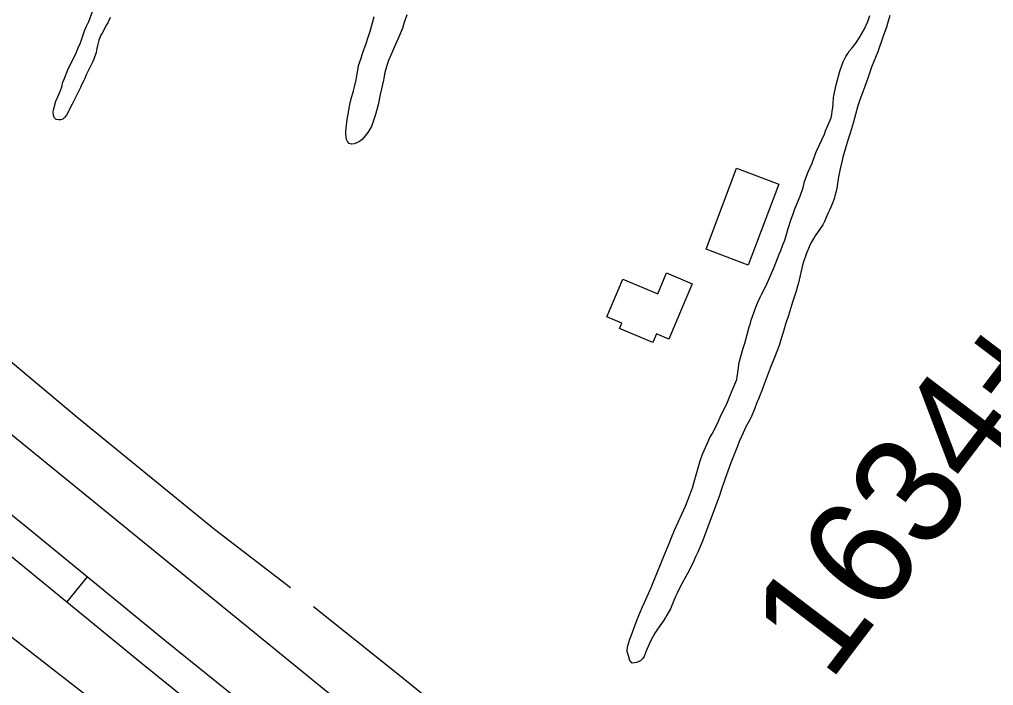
# Model space of a CAD drawing. Extents: x 3734862 to 3772949, y 391520 to 417239.
# Drawn here: x 3756375 to 3757277, y 398734 to 399350 of the extents above; entities that cross this region are included whole.
import ezdxf

# ---------------------------------------------------------------- set-up
doc = ezdxf.new("R2010")
doc.units = 0
for name, color, linetype in [('V-BLDG-OTLN', 7, 'Continuous'), ('V-RIVR-EDGE', 7, 'Continuous'), ('V-ROAD-CNTR', 7, 'Continuous'), ('V-SITE-VEGE', 7, 'Continuous'), ('V-SURV-IDEN', 7, 'Continuous'), ('V-TOPO-SHOR', 7, 'Continuous')]:
    doc.layers.add(name, color=color, linetype=linetype)

msp = doc.modelspace()

# ---------------------------------------------------------------- linework, layer by layer
at = {"layer": 'V-BLDG-OTLN'}
for points in [[(3757077.73, 399197.96), (3757049.51, 399122.96), (3757010.45, 399137.65), (3757038.67, 399212.66)], [(3756975.97, 399054.57), (3756964.44, 399059.43), (3756961.03, 399051.33), (3756930.34, 399064.28), (3756932.43, 399069.22), (3756918.7, 399075.01), (3756933.49, 399110.09), (3756965.7, 399096.51), (3756973.81, 399115.75), (3756997.55, 399105.74)]]:
    msp.add_lwpolyline(points, close=True, dxfattribs=at)
at = {"layer": 'V-RIVR-EDGE'}
msp.add_spline([(3755702.08, 404495.32), (3755757.18, 404470.77), (3755793.3, 404451.23), (3755852.47, 404424.41), (3755881.39, 404415.75), (3755906.23, 404404.38), (3755920.22, 404395.76), (3755948.67, 404379.41), (3755958.16, 404378.93), (3755969.01, 404378), (3755990.69, 404368.45), (3756022.75, 404350.29), (3756054.82, 404336.64), (3756079.66, 404323.02), (3756103.59, 404309.39), (3756144.23, 404288.04), (3756167.69, 404268.99), (3756188.91, 404253.57), (3756231.36, 404233.11), (3756271.56, 404217.19), (3756299.11, 404203.1), (3756403.01, 404163.51), (3756460.37, 404140.31), (3756508.69, 404114.87), (3756530.82, 404103.96), (3756588.18, 404078.04), (3756639.21, 404052.15), (3756694.29, 404019.45), (3756726.8, 403998.12), (3756735.82, 403989.06), (3756740.32, 403979.55), (3756740.3, 403973.22), (3756740.74, 403967.79), (3756747.5, 403960.54), (3756759.69, 403953.73), (3756786.34, 403941.46), (3756814.34, 403929.18), (3756864.47, 403904.64), (3756889.32, 403895.98), (3756899.72, 403897.32), (3756908.33, 403901.82), (3756919.18, 403901.34), (3756933.18, 403894.07), (3756945.83, 403892.68), (3756956.23, 403893.11), (3756962.12, 403897.16), (3756970.71, 403896.69), (3756978.39, 403894.41), (3756992.41, 403894.83), (3757002.82, 403897.51), (3757019.1, 403901.54), (3757027.7, 403901.52), (3757034.02, 403901.05), (3757036.27, 403896.53), (3757036.71, 403891.1), (3757038.5, 403883.41), (3757046.62, 403874.34), (3757060.62, 403866.17), (3757076.41, 403853.92), (3757104.39, 403831.25), (3757122.44, 403816.73), (3757145.47, 403804.47), (3757165.34, 403796.73), (3757181.6, 403787.2), (3757194.24, 403777.67), (3757213.65, 403765.41), (3757229.9, 403756.33), (3757251.58, 403745.88), (3757266.49, 403741.32), (3757283.2, 403734.49), (3757308.94, 403720.87), (3757360.42, 403694.06), (3757393.83, 403670.92), (3757429.96, 403657.26), (3757461.59, 403645.43), (3757505.4, 403628.14), (3757548.31, 403610.4), (3757591.66, 403587.23), (3757649.45, 403552.27), (3757711.75, 403512.78), (3757753.76, 403493.23), (3757766.86, 403487.78), (3757773.19, 403487.76), (3757785.86, 403494.06), (3757794.45, 403494.04), (3757803.49, 403489.49), (3757807.08, 403480.89), (3757810.64, 403456.02), (3757814.23, 403447.87), (3757826.42, 403436.99), (3757854.41, 403422.9), (3757930.26, 403373.88), (3757975.85, 403342.57), (3758005.19, 403323.5), (3758062.07, 403286.74), (3758092.31, 403263.6), (3758175.82, 403209.59), (3758234.51, 403169.2), (3758283.7, 403133.81), (3758328.84, 403103.41), (3758399.23, 403041.74), (3758421.79, 403023.15), (3758438.05, 403017.68), (3758463.83, 403017.62), (3758491.43, 403026.14), (3758504.53, 403022.04), (3758513.56, 403014.33), (3758513.99, 403006.19), (3758499.95, 402997.18), (3758498.12, 402989.95), (3758502.16, 402978.18), (3758510.73, 402969.57), (3758522.02, 402962.76), (3758545.05, 402948.69), (3758582.07, 402926.89), (3758650.23, 402878.79), (3758697.61, 402840.7), (3758721.52, 402820.29), (3758740.94, 402809.39), (3758782.02, 402784.87), (3758831.24, 402755.36), (3758902.12, 402711.78), (3758960.36, 402675.46), (3759018.58, 402634.62), (3759069.59, 402599.68), (3759134.59, 402553.4), (3759185.57, 402508.06), (3759223.48, 402478.12), (3759262.29, 402448.18), (3759321.41, 402402.37), (3759371.51, 402366.07), (3759431.54, 402323.42), (3759463.59, 402300.28), (3759488.86, 402281.68), (3759576.89, 402222.68), (3759626.99, 402186.84), (3759672.12, 402153.72), (3759778.21, 402087.44), (3759832.83, 402050.68), (3759873, 402019.38), (3759909.55, 401989.45), (3760050.81, 401883.75), (3760100.02, 401850.16), (3760145.61, 401819.31), (3760185.77, 401788.01), (3760211.95, 401766.69), (3760254.82, 401734.48), (3760285.51, 401709.08), (3760303.12, 401700.45), (3760325.25, 401691.35), (3760352.78, 401671.39), (3760391.14, 401641), (3760430.41, 401611.96), (3760461.55, 401590.18), (3760536.95, 401542.97), (3760582.99, 401510.76), (3760602.85, 401495.79), (3760629.02, 401477.18), (3760672.36, 401449.49), (3760711.19, 401426.79), (3760818.61, 401347.85), (3760872.33, 401310.64), (3760925.58, 401271.62), (3760948.6, 401251.67), (3761039.76, 401181.81), (3761107.02, 401135.52), (3761151.7, 401104.67), (3761172.93, 401093.31), (3761186.03, 401090.57), (3761199.15, 401092.79), (3761219.51, 401099.07), (3761228.11, 401099.5), (3761233.52, 401095.42), (3761236.67, 401087.73), (3761236.64, 401077.78), (3761228.47, 401063.78), (3761223.03, 401057.47), (3761223.01, 401049.33), (3761228.86, 401039.37), (3761242.39, 401026.67), (3761254.14, 401021.67), (3761266.79, 401018.47), (3761292.52, 401001.68), (3761317.34, 400980.37), (3761342.15, 400955.44), (3761463.07, 400853.4), (3761509.99, 400812.14), (3761550.15, 400777.68), (3761585.34, 400746.84), (3761681.47, 400674.26), (3761756.4, 400618.91), (3761817.77, 400572.19), (3761878.26, 400530.44), (3761996.49, 400436.55), (3762057.42, 400389.83), (3762104.8, 400352.63), (3762156.25, 400313.17), (3762204.54, 400277.33), (3762245.17, 400247.84), (3762291.65, 400210.19), (3762325.94, 400182.07), (3762356.18, 400159.84), (3762404.02, 400123.55), (3762432.9, 400101.32), (3762455.49, 400091.32), (3762473.53, 400075.9), (3762512.34, 400044.16), (3762551.6, 400012.41), (3762593.58, 399983.82), (3762620.21, 399963.4), (3762661.74, 399937.08), (3762686.57, 399919.83), (3762793.08, 399841.35), (3762834.61, 399812.76), (3762873.44, 399790.05), (3762923.1, 399758.28), (3762956.96, 399737.4), (3762984.05, 399721.5), (3763024.22, 399693.37), (3763075.23, 399657.52), (3763115.86, 399633.91), (3763172.75, 399601.21), (3763228.74, 399568.52), (3763285.17, 399533.57), (3763344.31, 399494.08), (3763398.47, 399455.06), (3763444.06, 399421.04), (3763484.68, 399391.09), (3763603.38, 399303.08), (3763654.82, 399261.81), (3763661.14, 399259.53), (3763667.01, 399254.54), (3763671.96, 399245.04), (3763696.33, 399224.18), (3763722.94, 399200.15), (3763745.5, 399180.2), (3763818.14, 399117.17), (3763841.61, 399099.47), (3763852.45, 399092.21), (3763858.76, 399084.06), (3763874.99, 399067.29), (3763898, 399045.98), (3763924.62, 399023.76), (3763949, 399007.87), (3763970.2, 398987.47), (3764004.03, 398952.57), (3764028.38, 398926.74), (3764056.8, 398899.54), (3764092.88, 398862.37), (3764130.77, 398826.11), (3764147.01, 398811.6), (3764152.86, 398799.83), (3764162.32, 398783.53), (3764173.58, 398768.58), (3764186.67, 398757.24), (3764206.08, 398746.34), (3764226.87, 398742.22), (3764246.29, 398733.58), (3764269.32, 398717.7), (3764284.2, 398703.19), (3764301.81, 398691.84), (3764323.02, 398678.23), (3764345.14, 398660.99), (3764412.35, 398596.62), (3764457.02, 398559.88), (3764502.6, 398522.69), (3764538.26, 398497.74), (3764566.26, 398486.36), (3764583.89, 398484.51), (3764604.25, 398486.27), (3764616.45, 398486.24), (3764626.39, 398481.69), (3764630.89, 398474.45), (3764636.29, 398461.32), (3764634.9, 398450.02), (3764631.72, 398441.44), (3764633.06, 398434.65), (3764636.21, 398430.12), (3764643.89, 398425.58), (3764661.06, 398421.47), (3764685.44, 398409.2), (3764715.22, 398382), (3764745.45, 398356.15), (3764793.31, 398328), (3764844.31, 398292.6), (3764885.83, 398258.14), (3764918.78, 398234.54), (3764992.82, 398187.79), (3765058.27, 398144.22), (3765088.07, 398128.32), (3765140.91, 398100.15), (3765168.89, 398079.74), (3765193.71, 398061.59), (3765246.12, 398042.02), (3765282.23, 398018.42), (3765309.74, 397989.41), (3765339.95, 397955.42), (3765361.15, 397933.67), (3765382.35, 397911.91), (3765434.69, 397867.92), (3765477.57, 397838.43), (3765508.73, 397823.88), (3765545.3, 397801.18), (3765575.54, 397778.05), (3765617.52, 397749.91), (3765653.64, 397726.31), (3765681.63, 397709.96), (3765727.23, 397684.53), (3765761.99, 397660.02), (3765771.94, 397659.55), (3765788.21, 397659.96), (3765793.64, 397658.14), (3765793.63, 397653.62), (3765785.47, 397648.66), (3765785.47, 397645.5), (3765790.86, 397632.82), (3765800.33, 397623.76), (3765814.78, 397612.87), (3765831.94, 397605.59), (3765847.31, 397603.29), (3765858.15, 397598.75), (3765865.82, 397593.3), (3765888.84, 397576.97), (3765908.7, 397561.54), (3765918.16, 397548.41), (3765919.5, 397542.07), (3765921.3, 397536.19), (3765926.71, 397533.46), (3765933.05, 397534.35), (3765940.73, 397533.43), (3765944.79, 397530.25), (3765956.97, 397519.37), (3765987.67, 397499.85), (3766024.67, 397468.11), (3766059.41, 397438.18), (3766085.13, 397413.25), (3766102.73, 397400.09), (3766131.61, 397377.42), (3766172.69, 397350.18), (3766210.59, 397318.89), (3766264.32, 397285.3), (3766306.76, 397260.78), (3766362.73, 397220.85), (3766381.12, 397208.5)], degree=3, dxfattribs=at)
at = {"layer": 'V-ROAD-CNTR'}
msp.add_line((3756437.54, 398834.6), (3756418.54, 398811.38), dxfattribs=at)
for points in [[(3754306.1, 400665.86), (3755793.05, 399434.27), (3757000.71, 398450.49), (3757523.37, 398027.83), (3757586.2, 397981.87), (3757582.75, 397981.83)], [(3755486.61, 399576.42), (3755624.6, 399464.14), (3755767.07, 399346.77), (3755941.14, 399201.44), (3756080.43, 399085.13), (3756216.66, 398975.14), (3756360.51, 398858.88), (3756490.35, 398752.61), (3756624.51, 398644.55), (3756763.81, 398532.09), (3756897.97, 398422.24), (3757048.68, 398301.26), (3757205.49, 398173.36), (3757258.9, 398130.17), (3757332.04, 398071.02), (3757474.72, 397960.21), (3757598.93, 397865.99)], [(3756111.11, 399098.91), (3756235.51, 398998.48), (3756379.44, 398882.15), (3756509.26, 398775.9), (3756643.34, 398667.9), (3756782.74, 398555.37), (3756916.87, 398445.54), (3757067.55, 398324.58), (3757224.4, 398196.65), (3757264.9, 398163.9)]]:
    msp.add_lwpolyline(points, dxfattribs=at)
at = {"layer": 'V-SITE-VEGE'}
for points in [[(3756458.85, 399352.16), (3756456.5, 399347.12), (3756455.46, 399345.23), (3756453.83, 399342.6), (3756452.88, 399340.57), (3756451.25, 399337.63), (3756450.29, 399335.75), (3756448.38, 399331.24), (3756447.29, 399327.55), (3756446.5, 399323.43), (3756445.7, 399319.9), (3756443.58, 399313.73), (3756442.4, 399310.95), (3756436.58, 399299.14), (3756434.96, 399295), (3756433.86, 399292.52), (3756432.67, 399290.34), (3756431.43, 399287.4), (3756423.68, 399271.98), (3756418.22, 399261.89), (3756416.59, 399259.55), (3756415.1, 399258.19), (3756412.86, 399257.5), (3756410.83, 399257.33), (3756408.88, 399257.77), (3756407.07, 399259.55), (3756406.38, 399261.79), (3756406.05, 399264.34), (3756406.26, 399266.74), (3756408.52, 399274.7), (3756410.21, 399278.84), (3756412.12, 399283.12), (3756413.88, 399287.94), (3756415.05, 399292.22), (3756416.07, 399295.07), (3756419.68, 399303.65), (3756427.64, 399320.12), (3756429.25, 399324.26), (3756430.58, 399327.19), (3756432.27, 399331.55), (3756435.12, 399339.75), (3756436.81, 399344.11), (3756439.02, 399348.48), (3756442.55, 399357.72)], [(3756733.37, 399354.69), (3756730.74, 399346.73), (3756729.5, 399342.22), (3756728.33, 399339.14), (3756720.67, 399322.14), (3756716.55, 399312.29), (3756715.31, 399308.68), (3756714, 399304.24), (3756713.2, 399301.16), (3756712.19, 399296.13), (3756711.68, 399294.18), (3756710.1, 399286), (3756708.87, 399280.9), (3756706.92, 399271.28), (3756704.37, 399262.27), (3756701.37, 399253.17), (3756700.56, 399251.15), (3756699.23, 399248.74), (3756697.23, 399245.8), (3756693.53, 399241.12), (3756691.97, 399239.38), (3756689.51, 399237.34), (3756687.27, 399236.05), (3756684.81, 399235.13), (3756682.26, 399235.03), (3756679.93, 399235.69), (3756678.42, 399237.4), (3756677.57, 399239.34), (3756676.94, 399243.83), (3756676.84, 399246.83), (3756677.11, 399249.83), (3756678.17, 399257.71), (3756680.25, 399269.72), (3756680.53, 399271.74), (3756681.77, 399276.85), (3756684.03, 399284.29), (3756685.05, 399287.97), (3756686.5, 399294.35), (3756687.35, 399300.13), (3756688.36, 399305.09), (3756688.71, 399307.64), (3756691.05, 399314.62), (3756692.29, 399318.98), (3756695.82, 399328.08), (3756697.64, 399334.02), (3756699.54, 399339.65), (3756701.73, 399347.32), (3756703.18, 399353.17)], [(3757038.83, 399017.01), (3757039.33, 399019.64), (3757040.03, 399025.72), (3757041.17, 399033), (3757042.77, 399038.41), (3757044.88, 399046.07), (3757046.19, 399050.72), (3757046.93, 399052.9), (3757048.53, 399058.69), (3757050.34, 399065.82), (3757051.15, 399068.15), (3757052.24, 399071.98), (3757056.49, 399084.16), (3757058.62, 399089.2), (3757060.54, 399093.18), (3757061.86, 399095.89), (3757064, 399099.88), (3757067.47, 399106.88), (3757073.5, 399121.17), (3757078.27, 399133.12), (3757079.52, 399136.51), (3757081.65, 399141.69), (3757083.26, 399146.05), (3757086.47, 399156.8), (3757088.96, 399164.46), (3757091.23, 399170.33), (3757092.77, 399175.06), (3757093.58, 399177.24), (3757097.54, 399186.71), (3757100.25, 399194.83), (3757101.63, 399200.24), (3757105.08, 399209.18), (3757108.54, 399217.46), (3757111.1, 399224.45), (3757112.72, 399228.35), (3757117.65, 399239.04), (3757119.94, 399244.3), (3757120.96, 399247.16), (3757125.38, 399257.09), (3757126.11, 399259.27), (3757126.83, 399262.42), (3757127.26, 399265.42), (3757127.83, 399268.5), (3757128.25, 399272.55), (3757128.5, 399278.1), (3757129.21, 399282.67), (3757130.88, 399289.96), (3757132.99, 399297.99), (3757134.59, 399303.33), (3757136.13, 399307.84), (3757137.38, 399311.22), (3757139.74, 399315.96), (3757141.58, 399318.97), (3757143.07, 399321.08), (3757145.59, 399324.03), (3757147.15, 399326.06), (3757149.59, 399329.38), (3757152.41, 399333.68), (3757156.77, 399341.05), (3757160.3, 399348.58), (3757161.91, 399354.06)], [(3757180.65, 399353.99), (3757178.53, 399346.48), (3757177.44, 399343.17), (3757174.28, 399334.83), (3757169.46, 399320.4), (3757163.72, 399306.11), (3757160.5, 399297.02), (3757158.74, 399291.76), (3757157.35, 399288.3), (3757155.59, 399283.34), (3757152.36, 399275.14), (3757150.83, 399270.26), (3757146.61, 399254.41), (3757143.91, 399245.17), (3757142.08, 399239.46), (3757137.2, 399222.79), (3757136.4, 399219.78), (3757134.58, 399212.2), (3757133.15, 399204.61), (3757131.43, 399194.26), (3757130.56, 399190.21), (3757129.77, 399187.12), (3757129.19, 399185.17), (3757127.43, 399180.21), (3757124.93, 399174.57)], [(3757124.93, 399174.57), (3757123.16, 399170.81), (3757120.07, 399163.37), (3757118.52, 399160.28), (3757111.56, 399150.1), (3757110.15, 399147.85), (3757107.86, 399143.78), (3757106.02, 399139.79), (3757103.23, 399133.03), (3757102.2, 399130.32), (3757100.74, 399125.96), (3757099.86, 399122.96), (3757095.95, 399106.66), (3757095.15, 399103.58), (3757093.77, 399098.92), (3757091.79, 399092.46), (3757090.55, 399088.78), (3757086.83, 399076.23), (3757084.04, 399068.42), (3757082.44, 399062.86), (3757079.3, 399052.87), (3757077.98, 399048.73), (3757075.94, 399042.95), (3757074.54, 399039.11), (3757069.84, 399027.53), (3757064.19, 399012.8), (3757061.77, 399006.11), (3757060.23, 399002.42), (3757058.69, 398998.36), (3757057.5, 398995.81), (3757055.16, 398989.72), (3757051.78, 398981.6), (3757050.15, 398978.36), (3757047.35, 398973.17), (3757044.77, 398967.75), (3757041.24, 398959.7), (3757039.63, 398955.42), (3757033.46, 398940), (3757027.74, 398924.45), (3757024.23, 398913.85), (3757022.76, 398909.71), (3757007.14, 398867.47), (3757002.8, 398857.24), (3757000.81, 398853.1), (3756998.09, 398847.09), (3756993.22, 398837.53), (3756986.87, 398825.93), (3756983.55, 398819.46), (3756982.15, 398816.38), (3756979.95, 398810.89), (3756977.38, 398804.95), (3756974.27, 398799.15), (3756972.87, 398796.74), (3756970.72, 398793.35), (3756967.69, 398789.13), (3756964.87, 398785.21), (3756963.02, 398782.35), (3756958.59, 398774.37), (3756954.69, 398765.04), (3756953.08, 398760.68), (3756952.04, 398758.8), (3756949.96, 398757.14), (3756948.25, 398756), (3756946.15, 398755.31), (3756944.13, 398754.77), (3756941.89, 398754.67), (3756939.92, 398756.98), (3756937.99, 398763.41), (3756937.53, 398765.35), (3756937.51, 398767.38), (3756938.01, 398770.53), (3756939.91, 398776.69), (3756941.01, 398779.85), (3756943.72, 398786.54), (3756946.66, 398794.88), (3756951.28, 398806.16), (3756953.57, 398810.75), (3756959.6, 398824.59), (3756965.63, 398839.03), (3756972.24, 398855.87), (3756977.02, 398866.85), (3756978.49, 398870.76), (3756981.35, 398877.6), (3756984.51, 398885.12), (3756991.44, 398900.02), (3756993.57, 398905.43), (3756998.04, 398917.76), (3756999.58, 398922.34), (3757000.81, 398926.77), (3757002.99, 398935.26), (3757004.89, 398941.95), (3757007.08, 398947.88), (3757011.35, 398957.73), (3757014.08, 398963.38), (3757016, 398966.76), (3757021.09, 398976.48), (3757023.6, 398982.11), (3757030.22, 398996.26), (3757031.92, 399000.17), (3757034.48, 399007.09), (3757038.83, 399017.01)]]:
    msp.add_lwpolyline(points, dxfattribs=at)
at = {"layer": 'V-TOPO-SHOR'}
for points in [[(3755334.3, 399625.48), (3755442.06, 399538.86), (3755581.07, 399423.47), (3755728.89, 399301.42), (3755892.3, 399167.38), (3756068.62, 399019.96), (3756263.22, 398859.91), (3756441.49, 398721.26), (3756494.37, 398678.59), (3756689.67, 398515.17), (3756886.98, 398353.78), (3757004.26, 398260.45), (3757127, 398158.4), (3757292.4, 398027.74), (3757471.99, 397891.8), (3757660.45, 397741.79), (3757737, 397687.86), (3757747.16, 397681.21)], [(3756341.11, 399055.19), (3756427.91, 398982.48), (3756555.38, 398878.45), (3756625.86, 398824.47)], [(3756646.89, 398807.13), (3756723.49, 398745.79), (3756787.9, 398693.78)]]:
    msp.add_lwpolyline(points, dxfattribs=at)

# ---------------------------------------------------------------- texts
at = {"layer": 'V-SURV-IDEN'}
msp.add_text('1634+10.8', height=100, rotation=52.75083, dxfattribs=at).set_placement((3757124.79, 398736.04))

doc.saveas('drawing.dxf')
